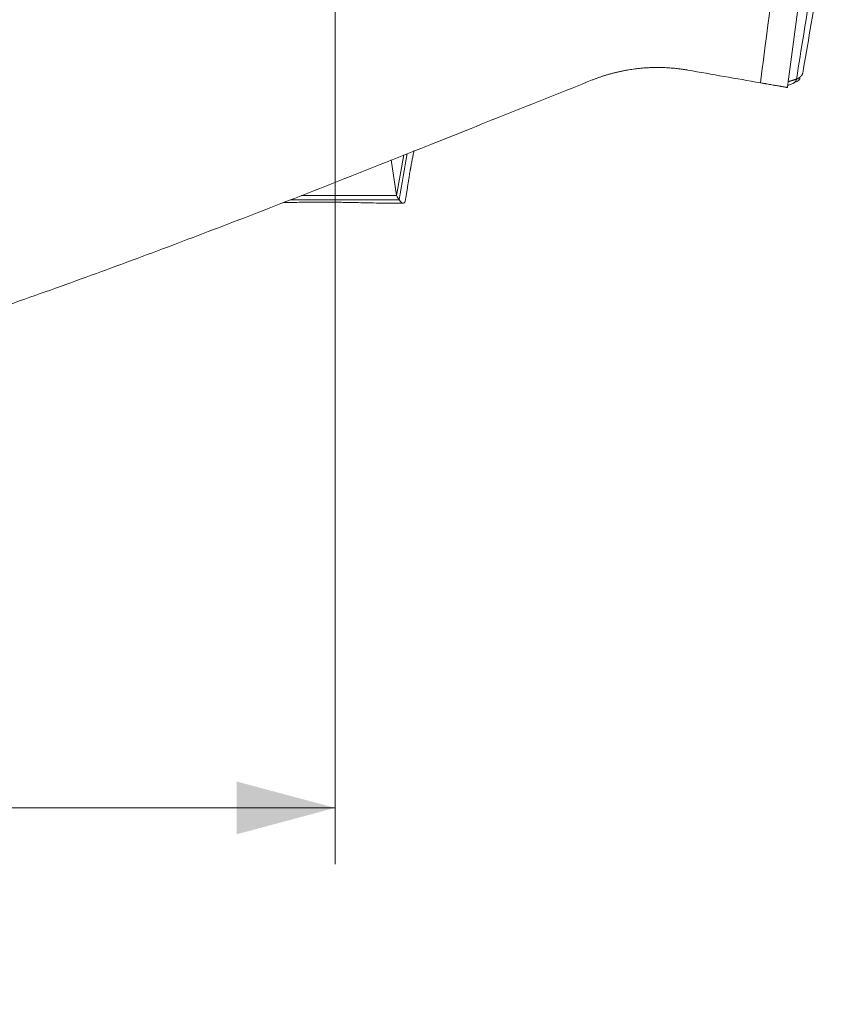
# Model space of a CAD drawing. Header units: millimetres. Extents: x 0 to 594, y 0 to 420.
# Tile 626 of 656: x 514 to 543, y 85 to 120. Entities that reach past the tile are written whole.
import ezdxf

# ---------------------------------------------------------------- set-up
doc = ezdxf.new("R2010")
doc.units = ezdxf.units.MM
doc.layers.add('1', color=7, linetype='Continuous', true_color=0xffffff)
doc.styles.add('Arial Unicode MS', font='txt')
doc.dimstyles.get("Standard").update_dxf_attribs({"dimtxt": 0.18, "dimasz": 0.18, "dimexe": 0.18, "dimexo": 0.0625, "dimgap": 0.09, "dimtad": 0, "dimtih": 1, "dimtoh": 1, "dimdec": 4, "dimzin": 0, "dimdsep": 46, "dimtxsty": 'Standard', "dimcen": 0.09, "dimadec": 0, "dimazin": 0, "dimtfac": 1, "dimtdec": 4, "dimtofl": 0, "dimtmove": 0, "dimatfit": 3, "dimfxl": 0, "dimtolj": 1, "dimtzin": 0, "dimarcsym": 0})

# ---------------------------------------------------------------- blocks, each defined once
blk = doc.blocks.new('_U3')
at = {"layer": '1', "color": 18, "lineweight": 13}
for p, q in [((470.496, 121.008), (470.496, 90.142)), ((525.13, 121.008), (525.13, 90.142)), ((470.496, 92.142), (487.161, 92.142)), ((525.13, 92.142), (508.465, 92.142))]:
    blk.add_line(p, q, dxfattribs=at)
at = {"layer": '1', "color": 18}
for points in [[(470.496, 92.142), (473.996, 93.079), (473.996, 91.204)], [(525.13, 92.142), (521.63, 91.204), (521.63, 93.079)]]:
    blk.add_solid(points, dxfattribs=at)
at = {"layer": '1', "color": 18, "linetype": 'Continuous', "lineweight": 13, "char_height": 2.5, "attachment_point": 7, "line_spacing_factor": 1.047437, "style": 'Arial Unicode MS'}
for s, insert in [('\\fArial Unicode MS|b0|i0;\\W1.0000;1.09', (488.793, 90.259)), ('\\fArial Unicode MS|b0|i0;\\W1.0000;CTRS', (497.841, 90.259)), ('\\fArial Unicode MS|b0|i0;\\W1.0000;AFT TIE DOWNS', (484.455, 85.214))]:
    blk.add_mtext(s, dxfattribs=dict(at, insert=insert))

msp = doc.modelspace()

# ---------------------------------------------------------------- linework, layer by layer
at = {"layer": '1', "color": 155, "linetype": 'Continuous', "lineweight": 18}
for p, q in [((527.12, 115.146), (527.313, 113.88)), ((527.313, 113.88), (527.568, 115.324)), ((523.93, 113.88), (527.313, 113.88))]:
    msp.add_line(p, q, dxfattribs=at)
at = {"layer": '1', "color": 155, "linetype": 'Continuous', "lineweight": 13}
for points in [[(540.224, 117.877), (540.508, 120.061), (540.792, 122.245), (541.075, 124.428)], [(541.951, 123.586), (541.705, 121.697), (541.46, 119.807), (541.214, 117.918)], [(527.401, 113.727), (527.497, 114.275), (527.594, 114.824), (527.691, 115.372)]]:
    msp.add_open_spline(points, degree=3, dxfattribs=at)
for points, knots in [([(541.506, 118.011), (541.677, 119.07), (541.848, 120.13), (542.145, 121.961), (542.27, 122.733), (542.396, 123.505)], [0, 0, 0, 0, 0.578494, 0.578494, 1, 1, 1, 1]), ([(541.506, 118.011), (541.509, 118.012), (541.512, 118.013), (541.516, 118.015), (541.518, 118.015), (541.521, 118.017), (541.523, 118.017), (541.526, 118.018), (541.527, 118.019), (541.53, 118.02), (541.532, 118.021), (541.535, 118.023), (541.537, 118.023), (541.54, 118.025), (541.541, 118.025), (541.546, 118.027), (541.549, 118.029), (541.554, 118.031), (541.555, 118.032), (541.559, 118.033), (541.56, 118.034), (541.563, 118.035), (541.565, 118.036), (541.568, 118.038), (541.57, 118.039), (541.573, 118.04), (541.574, 118.041), (541.577, 118.043), (541.579, 118.043), (541.582, 118.045), (541.584, 118.046), (541.587, 118.048), (541.588, 118.049), (541.592, 118.05), (541.593, 118.051), (541.596, 118.053), (541.598, 118.054), (541.603, 118.057), (541.606, 118.059), (541.612, 118.063), (541.615, 118.065), (541.621, 118.069), (541.624, 118.072), (541.629, 118.075), (541.63, 118.076), (541.633, 118.079), (541.635, 118.08), (541.639, 118.083), (541.642, 118.086), (541.648, 118.091), (541.651, 118.094), (541.656, 118.098), (541.657, 118.099), (541.66, 118.102), (541.662, 118.104), (541.664, 118.107), (541.666, 118.108), (541.669, 118.111), (541.67, 118.113), (541.674, 118.117), (541.677, 118.12), (541.679, 118.123)], [0, 0, 0, 0, 0.052809, 0.052809, 0.079214, 0.079214, 0.105619, 0.105619, 0.132024, 0.132024, 0.158428, 0.158428, 0.184833, 0.184833, 0.211238, 0.211238, 0.264047, 0.264047, 0.290452, 0.290452, 0.316857, 0.316857, 0.343262, 0.343262, 0.369666, 0.369666, 0.396071, 0.396071, 0.422476, 0.422476, 0.44888, 0.44888, 0.475285, 0.475285, 0.50169, 0.50169, 0.528095, 0.528095, 0.580904, 0.580904, 0.633714, 0.633714, 0.686523, 0.686523, 0.712928, 0.712928, 0.739332, 0.739332, 0.792142, 0.792142, 0.844951, 0.844951, 0.871356, 0.871356, 0.897761, 0.897761, 0.924166, 0.924166, 0.95057, 0.95057, 1, 1, 1, 1]), ([(541.214, 117.918), (541.22, 117.92), (541.226, 117.922), (541.236, 117.924), (541.239, 117.925), (541.245, 117.927), (541.248, 117.928), (541.254, 117.93), (541.257, 117.931), (541.263, 117.932), (541.266, 117.933), (541.272, 117.935), (541.275, 117.936), (541.281, 117.938), (541.284, 117.938), (541.29, 117.94), (541.293, 117.941), (541.299, 117.943), (541.302, 117.944), (541.311, 117.946), (541.317, 117.948), (541.326, 117.951), (541.329, 117.952), (541.335, 117.954), (541.338, 117.955), (541.344, 117.956), (541.347, 117.957), (541.353, 117.959), (541.356, 117.96), (541.365, 117.963), (541.371, 117.965), (541.38, 117.967), (541.383, 117.968), (541.387, 117.97), (541.389, 117.97), (541.392, 117.971), (541.393, 117.972), (541.398, 117.973), (541.401, 117.974), (541.407, 117.976), (541.41, 117.977), (541.416, 117.979), (541.419, 117.98), (541.425, 117.982), (541.428, 117.983), (541.434, 117.985), (541.437, 117.986), (541.443, 117.988), (541.446, 117.989), (541.452, 117.991), (541.455, 117.992), (541.462, 117.994), (541.465, 117.995), (541.469, 117.997), (541.471, 117.998), (541.474, 117.999), (541.476, 117.999), (541.48, 118.001), (541.483, 118.002), (541.488, 118.004), (541.49, 118.005), (541.493, 118.006), (541.494, 118.006), (541.498, 118.008), (541.499, 118.008), (541.502, 118.009), (541.504, 118.01), (541.506, 118.011)], [0, 0, 0, 0, 0.0625, 0.0625, 0.09375, 0.09375, 0.125, 0.125, 0.15625, 0.15625, 0.1875, 0.1875, 0.21875, 0.21875, 0.25, 0.25, 0.28125, 0.28125, 0.3125, 0.3125, 0.375, 0.375, 0.40625, 0.40625, 0.4375, 0.4375, 0.46875, 0.46875, 0.5, 0.5, 0.5625, 0.5625, 0.59375, 0.59375, 0.609375, 0.609375, 0.625, 0.625, 0.65625, 0.65625, 0.6875, 0.6875, 0.71875, 0.71875, 0.75, 0.75, 0.78125, 0.78125, 0.8125, 0.8125, 0.84375, 0.84375, 0.875, 0.875, 0.890625, 0.890625, 0.90625, 0.90625, 0.9375, 0.9375, 0.953125, 0.953125, 0.96875, 0.96875, 0.984375, 0.984375, 1, 1, 1, 1]), ([(541.385, 117.858), (541.386, 117.858), (541.387, 117.859), (541.391, 117.861), (541.394, 117.862), (541.4, 117.865), (541.403, 117.867), (541.412, 117.872), (541.423, 117.879), (541.439, 117.891), (541.449, 117.9), (541.454, 117.906), (541.456, 117.907), (541.458, 117.91), (541.461, 117.914), (541.464, 117.917), (541.47, 117.925), (541.478, 117.936), (541.484, 117.948), (541.489, 117.957), (541.49, 117.96), (541.492, 117.964), (541.493, 117.966), (541.494, 117.969), (541.495, 117.97), (541.498, 117.978), (541.502, 117.991), (541.504, 118.004), (541.506, 118.011)], [0, 0, 0, 0, 0.017754, 0.017754, 0.066866, 0.066866, 0.115979, 0.115979, 0.214203, 0.312428, 0.410652, 0.410652, 0.435209, 0.435209, 0.459765, 0.508877, 0.508877, 0.607102, 0.705326, 0.705326, 0.754439, 0.754439, 0.778995, 0.778995, 0.803551, 0.803551, 0.901775, 1, 1, 1, 1]), ([(523.547, 113.728), (523.911, 113.728), (524.274, 113.728), (525.559, 113.728), (526.48, 113.727), (527.401, 113.727)], [0, 0, 0, 0, 0.283279, 0.283279, 1, 1, 1, 1])]:
    msp.add_open_spline(points, degree=3, knots=knots, dxfattribs=at)
at = {"layer": '1', "color": 155, "linetype": 'Continuous', "lineweight": 18}
for points, degree, knots in [([(541.727, 118.206), (541.815, 118.722), (541.991, 119.752), (542.261, 121.336), (542.477, 122.606), (542.601, 123.334), (542.636, 123.539)], 3, [0, 0, 0, 0, 0.305957, 0.60031, 0.887588, 1, 1, 1, 1]), ([(534.255, 117.977), (534.658, 118.138), (535.08, 118.241), (535.499, 118.344), (536.359, 118.432), (537.224, 118.401), (537.652, 118.327)], 2, [0, 0, 0, 0.25, 0.25, 0.5, 0.75, 1, 1, 1]), ([(541.679, 118.123), (541.679, 118.123), (541.68, 118.124), (541.681, 118.126), (541.682, 118.127), (541.685, 118.131), (541.687, 118.132), (541.689, 118.136), (541.69, 118.138), (541.693, 118.141), (541.694, 118.143), (541.698, 118.149), (541.701, 118.153), (541.704, 118.159), (541.705, 118.161), (541.708, 118.166), (541.709, 118.168), (541.711, 118.172), (541.712, 118.174), (541.714, 118.179), (541.715, 118.181), (541.717, 118.186), (541.718, 118.189), (541.72, 118.193), (541.721, 118.196), (541.723, 118.201), (541.724, 118.204), (541.725, 118.209), (541.726, 118.212), (541.728, 118.22), (541.73, 118.226), (541.731, 118.234), (541.732, 118.237), (541.733, 118.242), (541.733, 118.243), (541.733, 118.244)], 3, [0, 0, 0, 0, 0.007296, 0.007296, 0.064295, 0.064295, 0.121295, 0.121295, 0.178295, 0.178295, 0.235294, 0.235294, 0.349293, 0.349293, 0.406293, 0.406293, 0.463292, 0.463292, 0.520292, 0.520292, 0.577291, 0.577291, 0.634291, 0.634291, 0.69129, 0.69129, 0.74829, 0.74829, 0.80529, 0.80529, 0.919289, 0.919289, 0.976288, 0.976288, 1, 1, 1, 1]), ([(511.196, 109.196), (512.171, 109.523), (513.144, 109.858), (515.084, 110.542), (516.051, 110.89), (517.499, 111.421), (517.981, 111.599), (518.945, 111.958), (519.426, 112.139), (520.387, 112.504), (520.868, 112.687), (521.828, 113.055), (522.307, 113.24), (523.745, 113.798), (524.702, 114.174), (526.137, 114.74), (526.615, 114.929), (527.571, 115.308), (528.048, 115.498), (528.765, 115.784), (529.003, 115.879), (529.481, 116.07), (529.72, 116.165), (530.436, 116.451), (530.913, 116.642), (532.345, 117.215), (533.3, 117.596), (534.255, 117.977)], 3, [0, 0, 0, 0, 0.125, 0.125, 0.25, 0.25, 0.3125, 0.3125, 0.375, 0.375, 0.4375, 0.4375, 0.5, 0.5, 0.625, 0.625, 0.6875, 0.6875, 0.75, 0.75, 0.78125, 0.78125, 0.8125, 0.8125, 0.875, 0.875, 1, 1, 1, 1]), ([(541.187, 117.711), (541.187, 117.711), (541.185, 117.711), (541.178, 117.712), (541.173, 117.713), (541.16, 117.715), (541.152, 117.716), (541.138, 117.719), (541.133, 117.72), (541.126, 117.721), (541.125, 117.721), (541.122, 117.721), (541.118, 117.722), (541.113, 117.723), (541.098, 117.725), (541.084, 117.728), (541.055, 117.733), (541.038, 117.736), (541.004, 117.741), (540.985, 117.745), (540.962, 117.749), (540.96, 117.749), (540.955, 117.75), (540.947, 117.751), (540.929, 117.754), (540.912, 117.757), (540.879, 117.763), (540.856, 117.767), (540.808, 117.775), (540.783, 117.779), (540.744, 117.786), (540.731, 117.788), (540.714, 117.791), (540.711, 117.792), (540.704, 117.793), (540.693, 117.795), (540.683, 117.797), (540.649, 117.803), (540.62, 117.808), (540.563, 117.818), (540.533, 117.823), (540.474, 117.833), (540.443, 117.838), (540.408, 117.845), (540.405, 117.845), (540.397, 117.847), (540.385, 117.849), (540.373, 117.851), (540.35, 117.855), (540.334, 117.857), (540.287, 117.866), (540.256, 117.871), (540.224, 117.877)], 3, [0, 0, 0, 0, 0.0625, 0.0625, 0.125, 0.125, 0.1875, 0.1875, 0.21875, 0.21875, 0.226562, 0.226562, 0.234375, 0.25, 0.25, 0.3125, 0.3125, 0.375, 0.375, 0.4375, 0.4375, 0.445312, 0.445312, 0.453125, 0.46875, 0.5, 0.5, 0.5625, 0.5625, 0.625, 0.625, 0.65625, 0.65625, 0.664063, 0.664063, 0.671875, 0.6875, 0.6875, 0.75, 0.75, 0.8125, 0.8125, 0.875, 0.875, 0.882813, 0.882813, 0.890625, 0.90625, 0.90625, 0.9375, 0.9375, 1, 1, 1, 1]), ([(541.195, 117.789), (541.248, 117.802), (541.3, 117.814), (541.382, 117.855), (541.385, 117.857)], 3, [0, 0, 0, 0, 0.961028, 1, 1, 1, 1]), ([(541.392, 117.865), (541.422, 117.872), (541.487, 117.909), (541.573, 117.944), (541.624, 118.018), (541.634, 118.033)], 3, [0, 0, 0, 0, 0.455535, 0.893541, 1, 1, 1, 1]), ([(527.626, 113.721), (527.634, 113.765), (527.649, 113.855), (527.672, 113.991), (527.693, 114.127), (527.714, 114.265), (527.734, 114.396), (527.756, 114.535), (527.772, 114.631), (527.789, 114.732), (527.794, 114.764), (527.799, 114.791), (527.802, 114.81), (527.806, 114.828), (527.81, 114.855), (527.824, 114.929), (527.842, 115.027), (527.867, 115.154), (527.893, 115.286), (527.913, 115.39), (527.926, 115.452), (527.929, 115.47)], 3, [0, 0, 0, 0, 0.138447, 0.272194, 0.396533, 0.506769, 0.598228, 0.666303, 0.706675, 0.712157, 0.716016, 0.717522, 0.718906, 0.720331, 0.721944, 0.726064, 0.747502, 0.797647, 0.869764, 0.960336, 1, 1, 1, 1]), ([(523.275, 113.622), (523.303, 113.623), (523.428, 113.626), (523.648, 113.632), (523.928, 113.638), (524.178, 113.641), (524.333, 113.643), (524.459, 113.643), (524.549, 113.643), (524.638, 113.643), (524.763, 113.643), (524.96, 113.641), (525.193, 113.638), (525.487, 113.633), (525.805, 113.627), (526.197, 113.618), (526.624, 113.61), (527.083, 113.603), (527.392, 113.601), (527.545, 113.601)], 3, [0, 0, 0, 0, 0.026812, 0.119739, 0.187561, 0.211155, 0.228469, 0.235505, 0.242019, 0.248536, 0.255539, 0.272246, 0.306293, 0.351823, 0.4292, 0.523138, 0.668715, 0.830337, 1, 1, 1, 1])]:
    msp.add_open_spline(points, degree=degree, knots=knots, dxfattribs=at)
for points in [[(537.652, 118.327), (538.509, 118.177), (539.367, 118.027), (540.224, 117.877)], [(541.187, 117.711), (541.195, 117.77), (541.202, 117.829), (541.21, 117.888)], [(541.21, 117.888), (541.211, 117.898), (541.213, 117.908), (541.214, 117.918)], [(527.313, 113.88), (527.345, 113.817), (527.374, 113.767), (527.401, 113.727)], [(527.401, 113.727), (527.529, 113.537), (527.602, 113.586), (527.626, 113.721)]]:
    msp.add_open_spline(points, degree=3, dxfattribs=at)

# ---------------------------------------------------------------- dimensions: what is measured, and where the dimension line sits
at = {"layer": '1', "color": 18, "linetype": 'Continuous', "lineweight": 13}
dim = msp.add_linear_dim(base=(525.13, 92.142), p1=(470.496, 129.008), p2=(525.13, 129.008), text=' <> \\fArial Unicode MS|b0|i0;\\C18;{\\H1.00x;\\fArial Unicode MS|b0|i0;CTRS\\fArial Unicode MS|b0|i0;}\\C18;\\P\\fArial Unicode MS|b0|i0;\\C18;{\\H1.00x;\\fArial Unicode MS|b0|i0;AFT TIE DOWNS\\fArial Unicode MS|b0|i0;}\\C18;', dimstyle='Standard', override={"dimtxt": 2.5, "dimasz": 3.5, "dimexe": 2, "dimexo": 0, "dimgap": 1.5, "dimtih": 0, "dimtoh": 0, "dimdec": 2, "dimlfac": 0.02, "dimdsep": 46, "dimlunit": 2, "dimtxsty": 'Arial Unicode MS', "dimsah": 1, "dimse1": 0, "dimse2": 0, "dimsd1": 0, "dimsd2": 0, "dimclrd": 18, "dimclre": 18, "dimclrt": 18, "dimtol": 0, "dimtm": -0.1, "dimtfac": 1.4, "dimtdec": 2, "dimtofl": 1, "dimtmove": 0, "dimlwd": 13, "dimlwe": 13}, dxfattribs=at)
dim.commit()
dim.dimension.update_dxf_attribs({"geometry": '_U3', "text_midpoint": (497.813, 92.142), "dimtype": 160})

doc.saveas('drawing.dxf')
